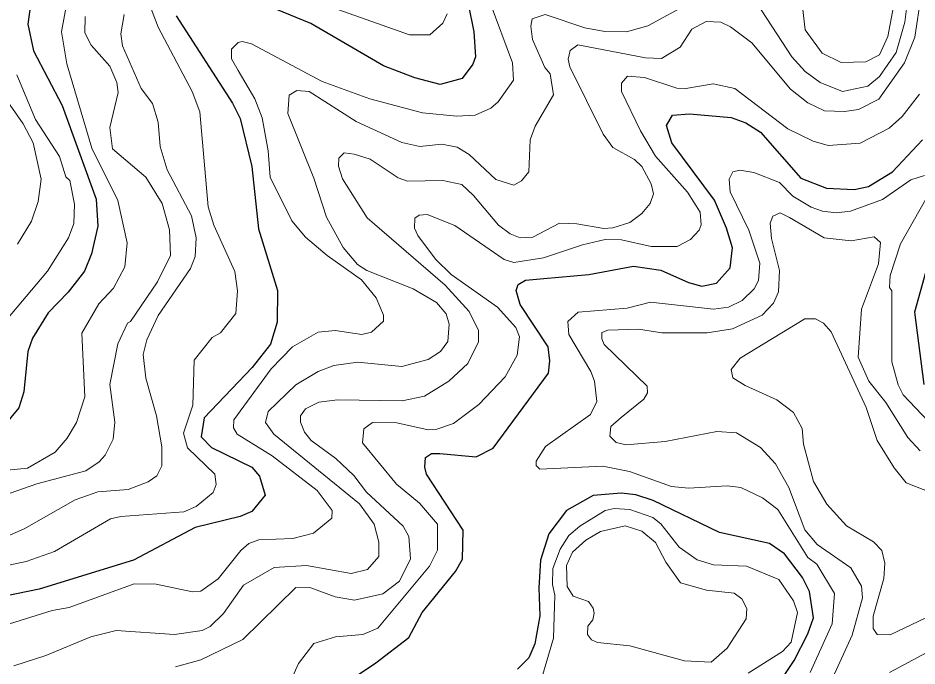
# Model space of a CAD drawing. Extents: x 673.6 to 698.9, y 7012 to 7040.1.
# Drawn here: x 685.993 to 687.255, y 7012.876 to 7013.786 of the extents above; entities that cross this region are included whole.
import ezdxf

# ---------------------------------------------------------------- set-up
doc = ezdxf.new("R2010")
doc.units = 0
doc.header["$LTSCALE"] = 0.032
doc.layers.add('1', color=7, linetype='Continuous', lineweight=25)
doc.layers.add('2', color=7, linetype='Continuous', lineweight=13)

msp = doc.modelspace()

# ---------------------------------------------------------------- linework, layer by layer
at = {"layer": '1'}
for points in [[(686.04, 7013.9282), (686.0143, 7013.8326), (686.0065, 7013.7779), (686.0148, 7013.7401), (686.0548, 7013.6636), (686.1025, 7013.5317), (686.105, 7013.4939), (686.0958, 7013.4553), (686.0863, 7013.4309), (686.0634, 7013.4014), (686.0351, 7013.3723), (686.0131, 7013.3365), (686.0064, 7013.3178), (686.0012, 7013.2614), (685.9942, 7013.2389), (685.9622, 7013.2008)], [(686.6089, 7013.8855), (686.6326, 7013.7667), (686.6349, 7013.7319), (686.6313, 7013.7216), (686.6163, 7013.7013), (686.5854, 7013.6929), (686.5497, 7013.7023), (686.5057, 7013.7192), (686.4038, 7013.7784), (686.3158, 7013.815)], [(686.215, 7013.7893), (686.2938, 7013.6669), (686.3046, 7013.6451), (686.3211, 7013.5777), (686.3303, 7013.4903), (686.3572, 7013.4035), (686.3564, 7013.3592), (686.3472, 7013.3284), (686.3214, 7013.2954), (686.254, 7013.2246), (686.2497, 7013.1979), (686.2645, 7013.1833), (686.3209, 7013.1556), (686.3318, 7013.143), (686.3395, 7013.116), (686.3212, 7013.0934), (686.3047, 7013.0861), (686.2415, 7013.0707), (686.1547, 7013.0248), (686.0225, 7012.9843), (685.9401, 7012.9674)], [(686.6598, 7013.182), (686.7374, 7013.2875), (686.7394, 7013.305), (686.7368, 7013.3246), (686.6975, 7013.3839), (686.6918, 7013.4035), (686.6949, 7013.4122), (686.705, 7013.418), (686.7307, 7013.4203), (686.7938, 7013.4262), (686.8565, 7013.438), (686.8952, 7013.4324), (686.9337, 7013.4149), (686.9526, 7013.4098), (686.9731, 7013.4137), (686.9923, 7013.4354), (686.9957, 7013.4635), (686.9872, 7013.4914), (686.9701, 7013.5305), (686.9106, 7013.6111), (686.9031, 7013.6352), (686.9113, 7013.6498), (686.9354, 7013.6516), (686.9937, 7013.6467), (687.0145, 7013.6391), (687.0347, 7013.6259), (687.0916, 7013.5612), (687.1277, 7013.5473), (687.1663, 7013.5457), (687.1864, 7013.5499), (687.22, 7013.5701), (687.2621, 7013.6153)], [(687.267, 7013.4302), (687.2509, 7013.3733), (687.2639, 7013.2717)], [(686.5637, 7013.1557), (686.5649, 7013.1693), (686.5733, 7013.1746), (686.5846, 7013.1749), (686.6356, 7013.1702), (686.6598, 7013.182)], [(686.4116, 7012.825), (686.4952, 7012.8806), (686.5414, 7012.9163), (686.56, 7012.9512), (686.6069, 7013.0088), (686.6165, 7013.0263), (686.6176, 7013.0669), (686.566, 7013.1456), (686.5637, 7013.1557)], [(687.0547, 7012.8421), (687.082, 7012.884), (687.1014, 7012.9212), (687.1091, 7012.9441), (687.1034, 7012.9811), (687.0938, 7013.0006), (687.0687, 7013.0338), (687.0474, 7013.0481), (686.9774, 7013.0637), (686.8841, 7013.1089), (686.8598, 7013.1166), (686.8393, 7013.1192), (686.7999, 7013.1157), (686.7625, 7013.0945), (686.7379, 7013.0619), (686.7262, 7013.0251), (686.7237, 7012.9861), (686.7253, 7012.9467), (686.7181, 7012.9076), (686.7098, 7012.8876), (686.6939, 7012.8716)]]:
    msp.add_lwpolyline(points, dxfattribs=at)
at = {"layer": '2'}
for points in [[(687.2809, 7014.0552), (687.2289, 7014.0558), (687.149, 7014.0827), (687.124, 7014.0872), (687.1154, 7014.0862), (687.1102, 7014.0803), (687.11, 7014.0712), (687.1192, 7014.0473), (687.1774, 7013.95), (687.2209, 7013.8693), (687.2259, 7013.8473), (687.225, 7013.8203), (687.2135, 7013.7603)], [(687.0297, 7013.8073), (687.0787, 7013.7318), (687.0975, 7013.7111), (687.1185, 7013.6957), (687.15, 7013.683), (687.1856, 7013.6908), (687.2017, 7013.704), (687.2254, 7013.7379), (687.2375, 7013.7803), (687.2431, 7013.8259)], [(687.0977, 7013.7696), (687.0909, 7013.8267)], [(686.1734, 7013.8157), (686.1894, 7013.7737), (686.2371, 7013.6832), (686.248, 7013.6546), (686.2597, 7013.5211), (686.2677, 7013.4955), (686.2972, 7013.4302), (686.3007, 7013.4032), (686.2987, 7013.3712), (686.2771, 7013.344), (686.2652, 7013.3377), (686.24, 7013.3056), (686.2381, 7013.2425), (686.2252, 7013.2034), (686.2305, 7013.1828), (686.2692, 7013.1455), (686.271, 7013.131), (686.2666, 7013.1198), (686.2427, 7013.1003), (686.2257, 7013.093), (686.137, 7013.0864), (686.1228, 7013.0829), (686.0439, 7013.0369), (686.0041, 7013.0228), (685.9526, 7013.0124)], [(685.963, 7013.1497), (686.006, 7013.1541), (686.0449, 7013.1768), (686.062, 7013.1962), (686.0748, 7013.2182), (686.0866, 7013.2543), (686.0822, 7013.3436), (686.1062, 7013.3848), (686.1267, 7013.407), (686.1428, 7013.4368), (686.1461, 7013.4708), (686.1329, 7013.5301), (686.0966, 7013.6037), (686.0615, 7013.7221), (686.0541, 7013.7667), (686.0624, 7013.8131)], [(687.2604, 7013.819), (687.2515, 7013.7593), (687.237, 7013.7233), (687.2011, 7013.6725), (687.1725, 7013.6578), (687.1527, 7013.6551), (687.1248, 7013.6562), (687.1013, 7013.6673)], [(686.6557, 7013.8075), (686.6866, 7013.7232), (686.6884, 7013.6989), (686.6666, 7013.6684), (686.6565, 7013.6598), (686.6346, 7013.6498), (686.6089, 7013.6485), (686.5603, 7013.6533), (686.4867, 7013.6729), (686.4195, 7013.6971), (686.3206, 7013.7502), (686.3076, 7013.7535), (686.3018, 7013.752), (686.2926, 7013.7428), (686.2924, 7013.7291), (686.3016, 7013.7125), (686.3252, 7013.673), (686.3354, 7013.6461), (686.344, 7013.5999), (686.3468, 7013.5629), (686.3772, 7013.5017), (686.3965, 7013.4786), (686.4265, 7013.4526), (686.4751, 7013.4188), (686.4955, 7013.3934), (686.506, 7013.369), (686.5057, 7013.3607), (686.4888, 7013.3453), (686.4754, 7013.3419), (686.4378, 7013.3475), (686.4141, 7013.3451), (686.3781, 7013.3244), (686.3482, 7013.2937), (686.2957, 7013.222), (686.2952, 7013.2107), (686.3004, 7013.202), (686.3493, 7013.1714), (686.4129, 7013.1227), (686.4335, 7013.0948), (686.4331, 7013.084), (686.4075, 7013.063), (686.3786, 7013.0553), (686.331, 7013.0535), (686.3168, 7013.0483), (686.3055, 7013.0386), (686.2737, 7012.9987), (686.2494, 7012.9812), (686.2378, 7012.9804), (686.1869, 7012.9911), (686.1557, 7012.9917), (686.0646, 7012.9584), (686.0409, 7012.954), (685.9809, 7012.9353)], [(686.3828, 7013.2712), (686.4141, 7013.2901), (686.4359, 7013.2982), (686.4699, 7013.3032), (686.5315, 7013.2968), (686.5685, 7013.3066), (686.5858, 7013.318), (686.5962, 7013.332), (686.598, 7013.3564), (686.5939, 7013.371), (686.5801, 7013.3869), (686.5475, 7013.4058), (686.4824, 7013.4318), (686.4693, 7013.4403), (686.4494, 7013.4638), (686.4259, 7013.5066), (686.4081, 7013.5616), (686.3714, 7013.6524), (686.3735, 7013.6782), (686.384, 7013.6845), (686.4016, 7013.6829), (686.4672, 7013.6408), (686.5316, 7013.6114), (686.5567, 7013.6058), (686.5876, 7013.609), (686.6093, 7013.6049), (686.6262, 7013.5948), (686.6633, 7013.5595), (686.6887, 7013.5515), (686.6994, 7013.5576), (686.7097, 7013.5705), (686.7118, 7013.6154), (686.7184, 7013.6343), (686.7443, 7013.6784), (686.7395, 7013.7079), (686.7322, 7013.7168), (686.7148, 7013.7562), (686.7124, 7013.7749), (686.7145, 7013.7852), (686.7328, 7013.7914), (686.7882, 7013.7724), (686.8162, 7013.7674), (686.8466, 7013.7668), (686.8769, 7013.7755), (686.9372, 7013.8082)], [(686.5949, 7013.7922), (686.589, 7013.779), (686.5709, 7013.7627), (686.5422, 7013.7627), (686.4193, 7013.8062)], [(685.9584, 7013.0501), (686.0016, 7013.0691), (686.0732, 7013.1098), (686.105, 7013.1208), (686.1476, 7013.1242), (686.1757, 7013.1349), (686.1879, 7013.1431), (686.1946, 7013.1574), (686.1946, 7013.1842), (686.1872, 7013.2277), (686.1724, 7013.2806), (686.1684, 7013.3136), (686.1738, 7013.3344), (686.1895, 7013.3687), (686.2347, 7013.4344), (686.2414, 7013.4516), (686.243, 7013.4774), (686.2361, 7013.5087), (686.2021, 7013.5729), (686.1922, 7013.6058), (686.1896, 7013.6402), (686.1814, 7013.6665), (686.1658, 7013.6874), (686.1395, 7013.7474), (686.1371, 7013.764), (686.142, 7013.7914)], [(685.9817, 7013.1192), (686.0192, 7013.1322), (686.0879, 7013.1502), (686.1067, 7013.1628), (686.1153, 7013.1725), (686.1264, 7013.1949), (686.1287, 7013.2185), (686.1215, 7013.2717), (686.1327, 7013.3289), (686.1465, 7013.3576), (686.1509, 7013.3601), (686.1884, 7013.4157), (686.2069, 7013.4528), (686.2054, 7013.4887), (686.195, 7013.5258), (686.1724, 7013.5629), (686.1255, 7013.6027), (686.1215, 7013.6327), (686.1335, 7013.6817), (686.1314, 7013.6958), (686.1216, 7013.7188), (686.0956, 7013.7482), (686.0868, 7013.7653), (686.087, 7013.7886)], [(686.9587, 7013.7814), (686.9383, 7013.7708), (686.922, 7013.7456), (686.8959, 7013.7296), (686.8733, 7013.7305), (686.7786, 7013.7485), (686.7679, 7013.7409), (686.765, 7013.7286), (686.7674, 7013.7176), (686.8141, 7013.6232), (686.8277, 7013.6046), (686.858, 7013.5874), (686.8684, 7013.5777), (686.8815, 7013.5534), (686.8849, 7013.5393), (686.8802, 7013.526), (686.8684, 7013.512), (686.8516, 7013.4992), (686.8277, 7013.4918), (686.8148, 7013.4907), (686.7769, 7013.4973), (686.7527, 7013.498), (686.7155, 7013.4785), (686.6978, 7013.4777), (686.6836, 7013.4833), (686.6673, 7013.4954), (686.6323, 7013.5369), (686.6155, 7013.5523), (686.589, 7013.558), (686.5393, 7013.5571), (686.5263, 7013.562), (686.4872, 7013.5879), (686.4646, 7013.595), (686.4505, 7013.5968), (686.4432, 7013.5894), (686.4427, 7013.5783), (686.4483, 7013.5604), (686.4828, 7013.5058), (686.5921, 7013.4112), (686.6258, 7013.3742), (686.6391, 7013.3476), (686.6391, 7013.3316), (686.6239, 7013.3012), (686.5975, 7013.2765), (686.5632, 7013.2553), (686.5322, 7013.2486), (686.4413, 7013.2499), (686.4152, 7013.2467), (686.3963, 7013.2376), (686.3894, 7013.2276), (686.3894, 7013.2187), (686.3951, 7013.2048), (686.4044, 7013.1929), (686.439, 7013.1675), (686.4641, 7013.1438), (686.4817, 7013.1206), (686.5333, 7013.0728), (686.5413, 7013.0582), (686.5438, 7013.0267), (686.5284, 7012.9956), (686.5049, 7012.9778), (686.4653, 7012.9689), (686.4379, 7012.9732), (686.4038, 7012.9861), (686.3826, 7012.9866), (686.3082, 7012.9133), (686.2493, 7012.8847), (686.2139, 7012.8752)], [(687.1013, 7013.6673), (687.0769, 7013.6865), (687.0226, 7013.7514), (686.9928, 7013.7739), (686.9794, 7013.7805), (686.9587, 7013.7814)], [(687.2135, 7013.7603), (687.202, 7013.7348), (687.1827, 7013.725), (687.1482, 7013.7238), (687.1216, 7013.737), (687.0977, 7013.7696)], [(685.9693, 7013.3537), (686.0343, 7013.4309), (686.0639, 7013.4776), (686.0714, 7013.4979), (686.0721, 7013.5251), (686.0657, 7013.558), (686.06, 7013.5633), (686.051, 7013.592), (686.0172, 7013.6436), (685.9914, 7013.7066)], [(686.5686, 7013.208), (686.5804, 7013.2088), (686.6041, 7013.2168), (686.6395, 7013.2436), (686.6767, 7013.2826), (686.6933, 7013.3128), (686.6968, 7013.3386), (686.6916, 7013.3517), (686.6657, 7013.3803), (686.6008, 7013.4263), (686.5786, 7013.4477), (686.5538, 7013.4808), (686.5495, 7013.491), (686.5496, 7013.5053), (686.5557, 7013.5095), (686.5671, 7013.5104), (686.606, 7013.4949), (686.6752, 7013.4472), (686.6888, 7013.443), (686.7303, 7013.4497), (686.785, 7013.468), (686.817, 7013.4751), (686.8397, 7013.475), (686.8816, 7013.4653), (686.9178, 7013.4655), (686.9368, 7013.4754), (686.9489, 7013.4883), (686.9514, 7013.4959), (686.95, 7013.5138), (686.9323, 7013.5419), (686.8876, 7013.5923), (686.8663, 7013.628), (686.8397, 7013.683), (686.8399, 7013.6946), (686.8481, 7013.7045), (686.8722, 7013.7027), (686.9173, 7013.6878), (686.9303, 7013.6872), (686.9683, 7013.6937), (686.999, 7013.6872), (687.073, 7013.6307), (687.1089, 7013.6132), (687.1299, 7013.6074), (687.1746, 7013.6106), (687.2154, 7013.6315), (687.2336, 7013.6479), (687.2581, 7013.6792)], [(685.9921, 7013.4686), (686.0116, 7013.5012), (686.0212, 7013.5288), (686.0253, 7013.5601), (686.0143, 7013.6111), (686.0002, 7013.6379), (685.9713, 7013.6795)], [(687.2652, 7013.5653), (687.246, 7013.559), (687.2059, 7013.5316), (687.1612, 7013.5152), (687.141, 7013.5129), (687.1219, 7013.5151), (687.106, 7013.5207), (687.0802, 7013.5362), (687.0617, 7013.5553), (687.0255, 7013.5695), (687.0059, 7013.5727), (686.9959, 7013.5701), (686.991, 7013.5601), (686.9922, 7013.5421), (687.0183, 7013.4883)], [(687.279, 7013.2108), (687.235, 7013.257), (687.2281, 7013.2712), (687.2194, 7013.3034), (687.2193, 7013.4031), (687.2161, 7013.408), (687.2168, 7013.4246), (687.2315, 7013.469), (687.2686, 7013.5351)], [(687.1363, 7012.8603), (687.1637, 7012.9194), (687.1781, 7012.9722), (687.1768, 7012.9884), (687.1618, 7013.0139), (687.1144, 7013.0467), (687.097, 7013.0673), (687.0748, 7013.1271), (687.056, 7013.16), (687.0347, 7013.183), (687.001, 7013.2038), (686.9737, 7013.2054), (686.9012, 7013.1916), (686.8463, 7013.1867), (686.8322, 7013.1901), (686.8233, 7013.199), (686.8247, 7013.2125), (686.8393, 7013.2253), (686.8712, 7013.251), (686.8763, 7013.2599), (686.8757, 7013.2692), (686.8153, 7013.3276), (686.8124, 7013.3357), (686.8124, 7013.3445), (686.8206, 7013.348), (686.8635, 7013.3494), (686.8965, 7013.3444), (686.96, 7013.3442), (686.9954, 7013.3497), (687.0373, 7013.3688), (687.0531, 7013.386), (687.0599, 7013.4018), (687.0615, 7013.4315), (687.0502, 7013.4768), (687.0485, 7013.4982), (687.0522, 7013.5082), (687.0624, 7013.5125), (687.0756, 7013.5063), (687.1241, 7013.4774), (687.1623, 7013.4733), (687.1943, 7013.4791)], [(687.0183, 7013.4883), (687.0337, 7013.4422), (687.0319, 7013.4179), (687.0261, 7013.4061), (687.0092, 7013.3898), (686.9899, 7013.38)], [(687.1943, 7013.4791), (687.2034, 7013.4711), (687.2003, 7013.441), (687.1768, 7013.3775), (687.1717, 7013.3102), (687.1871, 7013.2765)], [(686.9899, 7013.38), (686.9691, 7013.3773), (686.8804, 7013.3871), (686.8476, 7013.3788), (686.7791, 7013.3731), (686.7644, 7013.3601), (686.7658, 7013.342), (686.7969, 7013.2901), (686.8018, 7013.2765), (686.8051, 7013.2478), (686.7961, 7013.2294), (686.7331, 7013.1844), (686.72, 7013.1639), (686.7198, 7013.1577), (686.7251, 7013.1529), (686.8135, 7013.1571), (686.8511, 7013.1492), (686.91, 7013.1283), (686.9339, 7013.1258), (686.9881, 7013.1291), (687.0072, 7013.1268), (687.0375, 7013.1123), (687.059, 7013.0962), (687.1011, 7013.0287), (687.1141, 7013.0194), (687.1389, 7012.9779), (687.1356, 7012.9354), (687.1047, 7012.8672)], [(687.2764, 7013.119), (687.2394, 7013.1337), (687.2223, 7013.1547), (687.1987, 7013.1931), (687.183, 7013.2395), (687.134, 7013.3457), (687.1235, 7013.3578), (687.1121, 7013.364), (687.0972, 7013.3638), (687.0063, 7013.3087), (686.9935, 7013.2926), (686.996, 7013.2811), (687.0132, 7013.27), (687.0579, 7013.25), (687.0812, 7013.2325), (687.0931, 7013.21), (687.0954, 7013.1876), (687.1094, 7013.1354), (687.1278, 7013.1035), (687.1556, 7013.0729), (687.1936, 7013.0506), (687.2053, 7013.0383), (687.2093, 7013.0209), (687.2078, 7012.9992), (687.1931, 7012.9462), (687.1931, 7012.9289), (687.1987, 7012.9206), (687.2166, 7012.9199), (687.2767, 7012.9485)], [(686.4928, 7013.0753), (686.472, 7013.1038), (686.3518, 7013.2019), (686.3401, 7013.2183), (686.3437, 7013.2338), (686.3828, 7013.2712)], [(687.1871, 7013.2765), (687.2106, 7013.2462), (687.2418, 7013.1971), (687.2588, 7013.1785)], [(686.524, 7013.1317), (686.4765, 7013.1897), (686.4781, 7013.2093), (686.4905, 7013.2183), (686.5245, 7013.2178), (686.5686, 7013.208)], [(686.3725, 7012.8485), (686.3865, 7012.8799), (686.408, 7012.9077), (686.4383, 7012.917), (686.4769, 7012.9203), (686.4977, 7012.9296), (686.5704, 7013.0163), (686.5816, 7013.0388), (686.5815, 7013.0756), (686.5564, 7013.105), (686.524, 7013.1317)], [(686.7281, 7012.8594), (686.7443, 7012.9154), (686.7461, 7012.9756), (686.7428, 7012.9907), (686.7435, 7013.0134), (686.7536, 7013.0403), (686.7657, 7013.0595), (686.7811, 7013.0728), (686.8167, 7013.0945), (686.8295, 7013.0974), (686.8517, 7013.0961), (686.8837, 7013.0849), (686.8951, 7013.0757), (686.9208, 7013.0431), (686.9461, 7013.0254), (686.9688, 7013.0183), (687.0152, 7013.0164), (687.0605, 7012.9977), (687.0812, 7012.9679), (687.0869, 7012.9515), (687.078, 7012.9099), (687.0656, 7012.8966), (687.0175, 7012.8663)], [(685.9871, 7012.8765), (686.0318, 7012.891), (686.0949, 7012.9172), (686.1306, 7012.9259), (686.2124, 7012.9203), (686.2513, 7012.9261), (686.2624, 7012.9316), (686.2811, 7012.9502), (686.3094, 7012.9899), (686.3525, 7013.0146), (686.3976, 7013.0173), (686.4605, 7013.0062), (686.4835, 7013.0116), (686.4994, 7013.03), (686.4994, 7013.0502), (686.4928, 7013.0753)], [(687.2815, 7012.9021), (687.216, 7012.8669)]]:
    msp.add_lwpolyline(points, dxfattribs=at)
msp.add_lwpolyline([(686.902, 7013.0221), (686.8875, 7013.0498), (686.8682, 7013.0658), (686.845, 7013.0732), (686.8105, 7013.0651), (686.7898, 7013.0528), (686.7709, 7013.0362), (686.7625, 7013.0173), (686.7637, 7012.9878), (686.7718, 7012.9743), (686.7935, 7012.967), (686.8002, 7012.9577), (686.8013, 7012.9504), (686.7996, 7012.941), (686.7923, 7012.9321), (686.7922, 7012.9203), (686.7978, 7012.9131), (686.806, 7012.9093), (686.8516, 7012.9047), (686.9281, 7012.8834), (686.9658, 7012.8818), (686.9882, 7012.9012), (687.0148, 7012.9425), (687.0156, 7012.9568), (687.0086, 7012.9706), (686.9981, 7012.9784), (686.9592, 7012.9826), (686.9226, 7012.993)], close=True, dxfattribs=at)

doc.saveas('drawing.dxf')
